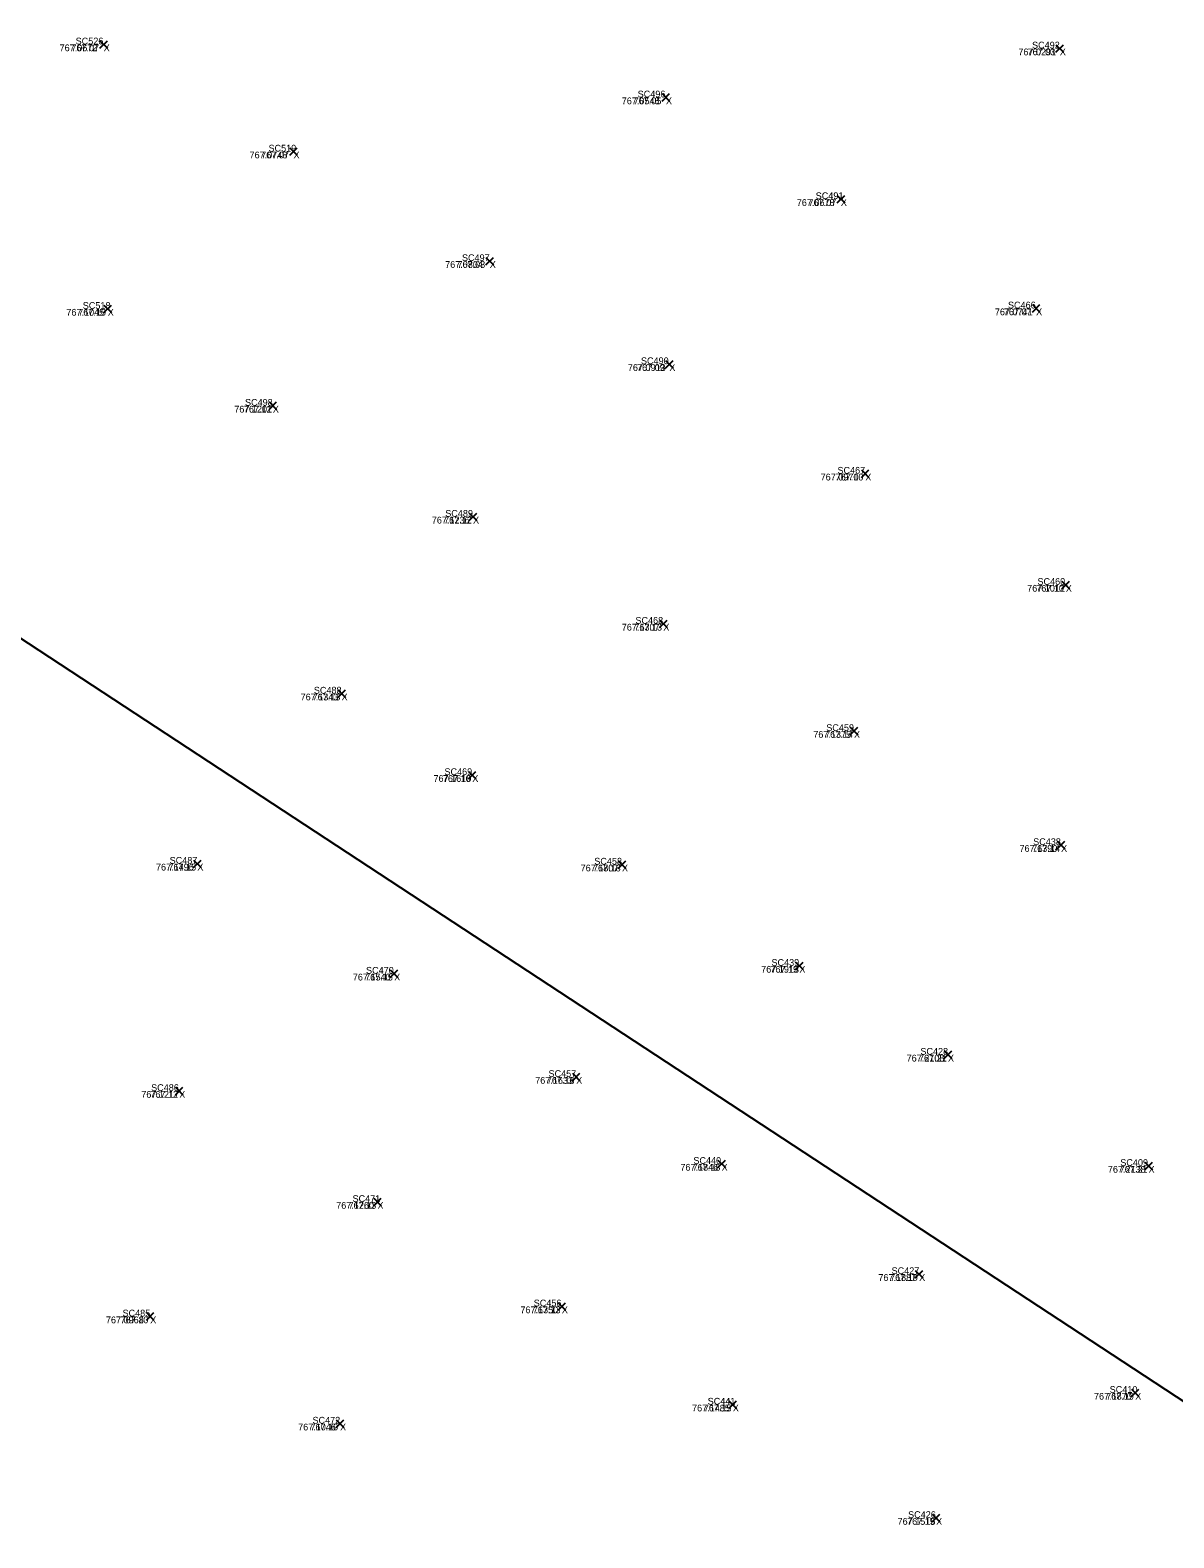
# Model space of a CAD drawing. Extents: x 1845019 to 1877956, y 680444 to 701081.
# Drawn here: x 1857636.8 to 1857646.92, y 694289.61 to 694302.95 of the extents above; entities that cross this region are included whole.
import ezdxf

# ---------------------------------------------------------------- set-up
doc = ezdxf.new("R2010")
doc.units = 0
for name, color, linetype in [('SV_X_CL_Survey_20', 7, 'Continuous'), ('SV_X_Random_Point', 7, 'Continuous'), ('SV_X_Text_Comment', 7, 'Continuous'), ('SV_X_Text_Elevation', 7, 'Continuous'), ('SV_X_Text_Name', 7, 'Continuous')]:
    doc.layers.add(name, color=color, linetype=linetype)

msp = doc.modelspace()

# ---------------------------------------------------------------- linework, layer by layer
at = {"layer": 'SV_X_CL_Survey_20'}
msp.add_line((1856038.267, 695346.314), (1858797.327, 693536.085), dxfattribs=at)
at = {"layer": 'SV_X_Random_Point'}
for p, q in [((1857637.413, 694302.789), (1857637.48, 694302.856)), ((1857637.413, 694302.856), (1857637.48, 694302.789)), ((1857637.413, 694302.789), (1857637.48, 694302.856)), ((1857637.413, 694302.856), (1857637.48, 694302.789)), ((1857645.875, 694302.754), (1857645.942, 694302.82)), ((1857645.875, 694302.82), (1857645.942, 694302.754)), ((1857645.875, 694302.754), (1857645.942, 694302.82)), ((1857645.875, 694302.82), (1857645.942, 694302.754)), ((1857642.389, 694302.321), (1857642.456, 694302.388)), ((1857642.389, 694302.388), (1857642.456, 694302.321)), ((1857642.389, 694302.321), (1857642.456, 694302.388)), ((1857642.389, 694302.388), (1857642.456, 694302.321)), ((1857639.094, 694301.842), (1857639.161, 694301.908)), ((1857639.094, 694301.908), (1857639.161, 694301.842)), ((1857639.094, 694301.842), (1857639.161, 694301.908)), ((1857639.094, 694301.908), (1857639.161, 694301.842)), ((1857643.938, 694301.421), (1857644.005, 694301.487)), ((1857643.938, 694301.487), (1857644.005, 694301.421)), ((1857643.938, 694301.421), (1857644.005, 694301.487)), ((1857643.938, 694301.487), (1857644.005, 694301.421)), ((1857640.83, 694300.873), (1857640.897, 694300.939)), ((1857640.83, 694300.939), (1857640.897, 694300.873)), ((1857640.83, 694300.873), (1857640.897, 694300.939)), ((1857640.83, 694300.939), (1857640.897, 694300.873)), ((1857637.45, 694300.45), (1857637.517, 694300.517)), ((1857637.45, 694300.517), (1857637.517, 694300.45)), ((1857637.45, 694300.45), (1857637.517, 694300.517)), ((1857637.45, 694300.517), (1857637.517, 694300.45)), ((1857645.666, 694300.454), (1857645.733, 694300.521)), ((1857645.666, 694300.521), (1857645.733, 694300.454)), ((1857645.666, 694300.454), (1857645.733, 694300.521)), ((1857645.666, 694300.521), (1857645.733, 694300.454)), ((1857642.419, 694299.96), (1857642.486, 694300.027)), ((1857642.419, 694300.027), (1857642.486, 694299.96)), ((1857642.419, 694299.96), (1857642.486, 694300.027)), ((1857642.419, 694300.027), (1857642.486, 694299.96)), ((1857638.911, 694299.593), (1857638.978, 694299.66)), ((1857638.911, 694299.66), (1857638.978, 694299.593)), ((1857638.911, 694299.593), (1857638.978, 694299.66)), ((1857638.911, 694299.66), (1857638.978, 694299.593)), ((1857644.154, 694298.992), (1857644.22, 694299.059)), ((1857644.154, 694299.059), (1857644.22, 694298.992)), ((1857644.154, 694298.992), (1857644.22, 694299.059)), ((1857644.154, 694299.059), (1857644.22, 694298.992)), ((1857640.682, 694298.611), (1857640.749, 694298.677)), ((1857640.682, 694298.677), (1857640.749, 694298.611)), ((1857640.682, 694298.611), (1857640.749, 694298.677)), ((1857640.682, 694298.677), (1857640.749, 694298.611)), ((1857645.928, 694298.007), (1857645.995, 694298.074)), ((1857645.928, 694298.074), (1857645.995, 694298.007)), ((1857645.928, 694298.007), (1857645.995, 694298.074)), ((1857645.928, 694298.074), (1857645.995, 694298.007)), ((1857642.366, 694297.664), (1857642.433, 694297.73)), ((1857642.366, 694297.73), (1857642.433, 694297.664)), ((1857642.366, 694297.664), (1857642.433, 694297.73)), ((1857642.366, 694297.73), (1857642.433, 694297.664)), ((1857639.519, 694297.046), (1857639.586, 694297.113)), ((1857639.519, 694297.113), (1857639.586, 694297.046)), ((1857639.519, 694297.046), (1857639.586, 694297.113)), ((1857639.519, 694297.113), (1857639.586, 694297.046)), ((1857644.054, 694296.715), (1857644.121, 694296.781)), ((1857644.054, 694296.781), (1857644.121, 694296.715)), ((1857644.054, 694296.715), (1857644.121, 694296.781)), ((1857644.054, 694296.781), (1857644.121, 694296.715)), ((1857640.676, 694296.325), (1857640.742, 694296.391)), ((1857640.676, 694296.391), (1857640.742, 694296.325)), ((1857640.676, 694296.325), (1857640.742, 694296.391)), ((1857640.676, 694296.391), (1857640.742, 694296.325)), ((1857645.886, 694295.706), (1857645.953, 694295.773)), ((1857645.886, 694295.773), (1857645.953, 694295.706)), ((1857645.886, 694295.706), (1857645.953, 694295.773)), ((1857645.886, 694295.773), (1857645.953, 694295.706)), ((1857638.243, 694295.54), (1857638.309, 694295.607)), ((1857638.243, 694295.607), (1857638.309, 694295.54)), ((1857638.243, 694295.54), (1857638.309, 694295.607)), ((1857638.243, 694295.607), (1857638.309, 694295.54)), ((1857642, 694295.533), (1857642.067, 694295.6)), ((1857642, 694295.6), (1857642.067, 694295.533)), ((1857642, 694295.533), (1857642.067, 694295.6)), ((1857642, 694295.6), (1857642.067, 694295.533)), ((1857639.984, 694294.568), (1857640.051, 694294.634)), ((1857639.984, 694294.634), (1857640.051, 694294.568)), ((1857639.984, 694294.568), (1857640.051, 694294.634)), ((1857639.984, 694294.634), (1857640.051, 694294.568)), ((1857643.57, 694294.637), (1857643.637, 694294.703)), ((1857643.57, 694294.703), (1857643.637, 694294.637)), ((1857643.57, 694294.637), (1857643.637, 694294.703)), ((1857643.57, 694294.703), (1857643.637, 694294.637)), ((1857644.886, 694293.851), (1857644.952, 694293.918)), ((1857644.886, 694293.918), (1857644.952, 694293.851)), ((1857644.886, 694293.851), (1857644.952, 694293.918)), ((1857644.886, 694293.918), (1857644.952, 694293.851)), ((1857641.595, 694293.653), (1857641.662, 694293.72)), ((1857641.595, 694293.72), (1857641.662, 694293.653)), ((1857641.595, 694293.653), (1857641.662, 694293.72)), ((1857641.595, 694293.72), (1857641.662, 694293.653)), ((1857638.083, 694293.53), (1857638.149, 694293.596)), ((1857638.083, 694293.596), (1857638.149, 694293.53)), ((1857638.083, 694293.53), (1857638.149, 694293.596)), ((1857638.083, 694293.596), (1857638.149, 694293.53)), ((1857642.883, 694292.885), (1857642.949, 694292.951)), ((1857642.883, 694292.951), (1857642.949, 694292.885)), ((1857642.883, 694292.885), (1857642.949, 694292.951)), ((1857642.883, 694292.951), (1857642.949, 694292.885)), ((1857646.661, 694292.866), (1857646.728, 694292.933)), ((1857646.661, 694292.933), (1857646.728, 694292.866)), ((1857646.661, 694292.866), (1857646.728, 694292.933)), ((1857646.661, 694292.933), (1857646.728, 694292.866)), ((1857639.837, 694292.548), (1857639.904, 694292.615)), ((1857639.837, 694292.615), (1857639.904, 694292.548)), ((1857639.837, 694292.548), (1857639.904, 694292.615)), ((1857639.837, 694292.615), (1857639.904, 694292.548)), ((1857644.63, 694291.909), (1857644.697, 694291.976)), ((1857644.63, 694291.976), (1857644.697, 694291.909)), ((1857644.63, 694291.909), (1857644.697, 694291.976)), ((1857644.63, 694291.976), (1857644.697, 694291.909)), ((1857641.469, 694291.623), (1857641.535, 694291.69)), ((1857641.469, 694291.69), (1857641.535, 694291.623)), ((1857641.469, 694291.623), (1857641.535, 694291.69)), ((1857641.469, 694291.69), (1857641.535, 694291.623)), ((1857637.825, 694291.535), (1857637.892, 694291.602)), ((1857637.825, 694291.602), (1857637.892, 694291.535)), ((1857637.825, 694291.535), (1857637.892, 694291.602)), ((1857637.825, 694291.602), (1857637.892, 694291.535)), ((1857646.543, 694290.859), (1857646.609, 694290.926)), ((1857646.543, 694290.926), (1857646.609, 694290.859)), ((1857646.543, 694290.859), (1857646.609, 694290.926)), ((1857646.543, 694290.926), (1857646.609, 694290.859)), ((1857642.981, 694290.755), (1857643.048, 694290.822)), ((1857642.981, 694290.822), (1857643.048, 694290.755)), ((1857642.981, 694290.755), (1857643.048, 694290.822)), ((1857642.981, 694290.822), (1857643.048, 694290.755)), ((1857639.505, 694290.587), (1857639.572, 694290.654)), ((1857639.505, 694290.654), (1857639.572, 694290.587)), ((1857639.505, 694290.587), (1857639.572, 694290.654)), ((1857639.505, 694290.654), (1857639.572, 694290.587)), ((1857644.78, 694289.752), (1857644.847, 694289.819)), ((1857644.78, 694289.819), (1857644.847, 694289.752)), ((1857644.78, 694289.752), (1857644.847, 694289.819)), ((1857644.78, 694289.819), (1857644.847, 694289.752))]:
    msp.add_line(p, q, dxfattribs=at)

# ---------------------------------------------------------------- texts
at = {"layer": 'SV_X_Text_Comment'}
for p in [(1857637.447, 694302.763), (1857645.909, 694302.727), (1857642.423, 694302.294), (1857639.127, 694301.815), (1857643.971, 694301.394), (1857640.864, 694300.846), (1857637.483, 694300.423), (1857645.699, 694300.427), (1857642.453, 694299.934), (1857638.944, 694299.566), (1857644.187, 694298.965), (1857640.716, 694298.584), (1857645.962, 694297.981), (1857642.4, 694297.637), (1857639.552, 694297.019), (1857644.087, 694296.688), (1857640.709, 694296.298), (1857645.92, 694295.679), (1857638.276, 694295.514), (1857642.034, 694295.506), (1857640.018, 694294.541), (1857643.604, 694294.61), (1857644.919, 694293.824), (1857641.629, 694293.627), (1857638.116, 694293.503), (1857642.916, 694292.858), (1857646.694, 694292.84), (1857639.87, 694292.521), (1857644.664, 694291.883), (1857641.502, 694291.597), (1857637.859, 694291.508), (1857646.576, 694290.832), (1857643.015, 694290.728), (1857639.539, 694290.56), (1857644.814, 694289.725)]:
    msp.add_text('X', height=0.06, dxfattribs=at).set_placement(p)
at = {"layer": 'SV_X_Text_Elevation'}
for s, p in [('767.0672', (1857637.057, 694302.763)), ('767.07', (1857637.161, 694302.763)), ('767.0291', (1857645.542, 694302.727)), ('767.03', (1857645.623, 694302.727)), ('767.0548', (1857642.032, 694302.294)), ('767.05', (1857642.137, 694302.294)), ('767.0748', (1857638.738, 694301.815)), ('767.07', (1857638.841, 694301.815)), ('767.0678', (1857643.581, 694301.394)), ('767.07', (1857643.685, 694301.394)), ('767.0804', (1857640.469, 694300.846)), ('767.08', (1857640.578, 694300.846)), ('767.1045', (1857637.117, 694300.423)), ('767.10', (1857637.222, 694300.423)), ('767.0741', (1857645.334, 694300.427)), ('767.07', (1857645.413, 694300.427)), ('767.0913', (1857642.086, 694299.934)), ('767.09', (1857642.167, 694299.934)), ('767.1201', (1857638.603, 694299.566)), ('767.12', (1857638.688, 694299.566)), ('767.0970', (1857643.792, 694298.965)), ('767.10', (1857643.925, 694298.965)), ('767.1236', (1857640.351, 694298.584)), ('767.12', (1857640.459, 694298.584)), ('767.1012', (1857645.62, 694297.981)), ('767.10', (1857645.7, 694297.981)), ('767.1307', (1857642.032, 694297.637)), ('767.13', (1857642.143, 694297.637)), ('767.1343', (1857639.19, 694297.019)), ('767.13', (1857639.296, 694297.019)), ('767.1375', (1857643.727, 694296.688)), ('767.14', (1857643.831, 694296.688)), ('767.1610', (1857640.366, 694296.298)), ('767.16', (1857640.449, 694296.298)), ('767.1390', (1857645.552, 694295.679)), ('767.14', (1857645.664, 694295.679)), ('767.1496', (1857637.91, 694295.514)), ('767.15', (1857638.02, 694295.514)), ('767.1807', (1857641.668, 694295.506)), ('767.18', (1857641.777, 694295.506)), ('767.1540', (1857639.652, 694294.541)), ('767.15', (1857639.761, 694294.541)), ('767.1913', (1857643.266, 694294.61)), ('767.19', (1857643.347, 694294.61)), ('767.2108', (1857644.553, 694293.824)), ('767.21', (1857644.662, 694293.824)), ('767.1633', (1857641.266, 694293.627)), ('767.16', (1857641.369, 694293.627)), ('767.1217', (1857637.78, 694293.503)), ('767.12', (1857637.86, 694293.503)), ('767.1846', (1857642.551, 694292.858)), ('767.18', (1857642.659, 694292.858)), ('767.2138', (1857646.334, 694292.84)), ('767.21', (1857646.438, 694292.84)), ('767.1260', (1857639.505, 694292.521)), ('767.13', (1857639.614, 694292.521)), ('767.1887', (1857644.303, 694291.883)), ('767.19', (1857644.407, 694291.883)), ('767.1350', (1857641.135, 694291.597)), ('767.13', (1857641.245, 694291.597)), ('767.0968', (1857637.467, 694291.508)), ('767.10', (1857637.597, 694291.508)), ('767.1870', (1857646.211, 694290.832)), ('767.19', (1857646.319, 694290.832)), ('767.1485', (1857642.654, 694290.728)), ('767.15', (1857642.758, 694290.728)), ('767.1046', (1857639.168, 694290.56)), ('767.10', (1857639.277, 694290.56)), ('767.1516', (1857644.473, 694289.725)), ('767.15', (1857644.557, 694289.725))]:
    msp.add_text(s, height=0.06, dxfattribs=at).set_placement(p)
at = {"layer": 'SV_X_Text_Name'}
for s, p in [('SC526', (1857637.199, 694302.823)), ('SC526', (1857637.199, 694302.823)), ('SC492', (1857645.663, 694302.787)), ('SC492', (1857645.663, 694302.787)), ('SC496', (1857642.173, 694302.354)), ('SC496', (1857642.173, 694302.354)), ('SC519', (1857638.906, 694301.875)), ('SC519', (1857638.906, 694301.875)), ('SC491', (1857643.748, 694301.454)), ('SC491', (1857643.749, 694301.454)), ('SC497', (1857640.618, 694300.906)), ('SC497', (1857640.618, 694300.906)), ('SC518', (1857637.262, 694300.483)), ('SC518', (1857637.262, 694300.483)), ('SC466', (1857645.45, 694300.487)), ('SC466', (1857645.45, 694300.487)), ('SC490', (1857642.202, 694299.994)), ('SC490', (1857642.202, 694299.994)), ('SC498', (1857638.698, 694299.626)), ('SC498', (1857638.698, 694299.626)), ('SC467', (1857643.941, 694299.025)), ('SC467', (1857643.941, 694299.025)), ('SC489', (1857640.47, 694298.644)), ('SC489', (1857640.47, 694298.644)), ('SC460', (1857645.711, 694298.041)), ('SC460', (1857645.711, 694298.041)), ('SC468', (1857642.153, 694297.697)), ('SC468', (1857642.153, 694297.697)), ('SC488', (1857639.307, 694297.079)), ('SC488', (1857639.307, 694297.079)), ('SC459', (1857643.842, 694296.748)), ('SC459', (1857643.842, 694296.748)), ('SC469', (1857640.463, 694296.358)), ('SC469', (1857640.463, 694296.358)), ('SC438', (1857645.673, 694295.739)), ('SC438', (1857645.673, 694295.739)), ('SC487', (1857638.031, 694295.574)), ('SC487', (1857638.031, 694295.574)), ('SC458', (1857641.789, 694295.566)), ('SC458', (1857641.789, 694295.566)), ('SC439', (1857643.357, 694294.67)), ('SC439', (1857643.357, 694294.67)), ('SC470', (1857639.769, 694294.601)), ('SC470', (1857639.769, 694294.601)), ('SC428', (1857644.675, 694293.884)), ('SC428', (1857644.675, 694293.884)), ('SC457', (1857641.384, 694293.687)), ('SC457', (1857641.384, 694293.687)), ('SC486', (1857637.867, 694293.563)), ('SC486', (1857637.867, 694293.563)), ('SC440', (1857642.666, 694292.918)), ('SC440', (1857642.666, 694292.918)), ('SC409', (1857646.444, 694292.9)), ('SC409', (1857646.444, 694292.9)), ('SC471', (1857639.649, 694292.581)), ('SC471', (1857639.65, 694292.581)), ('SC427', (1857644.42, 694291.943)), ('SC427', (1857644.42, 694291.943)), ('SC456', (1857641.253, 694291.657)), ('SC456', (1857641.253, 694291.657)), ('SC485', (1857637.614, 694291.568)), ('SC485', (1857637.614, 694291.568)), ('SC441', (1857642.792, 694290.788)), ('SC441', (1857642.793, 694290.788)), ('SC410', (1857646.35, 694290.892)), ('SC410', (1857646.35, 694290.892)), ('SC472', (1857639.295, 694290.62)), ('SC472', (1857639.295, 694290.62)), ('SC426', (1857644.566, 694289.785)), ('SC426', (1857644.566, 694289.785))]:
    msp.add_text(s, height=0.06, dxfattribs=at).set_placement(p)

doc.saveas('drawing.dxf')
